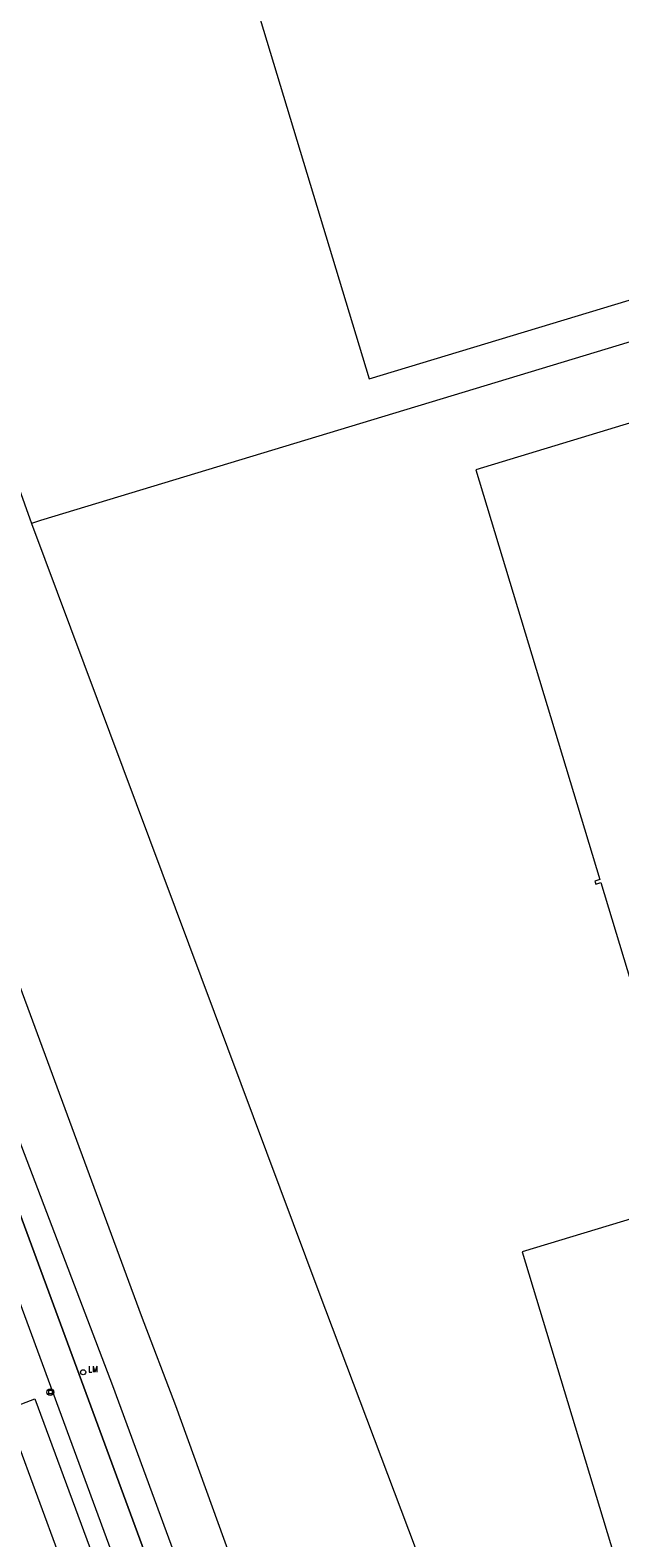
# Model space of a CAD drawing. Header units: metres. Extents: x 138165 to 154469, y 480134 to 494189.
# Tile 624 of 656: x 147306 to 147363, y 486901 to 487048. Entities that reach past the tile are written whole.
import ezdxf

# ---------------------------------------------------------------- set-up
doc = ezdxf.new("R2010")
doc.units = ezdxf.units.M
doc.header["$LTSCALE"] = 0.001
doc.header["$MEASUREMENT"] = 0
doc.layers.add('TOP-L-topo objecten punt', color=7, linetype='Continuous', lineweight=0)
doc.layers.add('TOP-L-topo objecten vlak', color=7, linetype='Continuous', lineweight=0)
doc.styles.add('Style-STANDARD', font='STANDARD.shx')

# ---------------------------------------------------------------- blocks, each defined once
blk = doc.blocks.new('16')
at = {"layer": 'TOP-L-topo objecten punt', "color": 7, "linetype": 'Continuous', "lineweight": 0}
blk.add_circle((0, 0), 0.025, dxfattribs=at)
at = {"layer": 'TOP-L-topo objecten punt', "color": 7, "linetype": 'Continuous', "lineweight": 0, "style": 'Style-STANDARD'}
blk.add_text('LM', height=0.06, dxfattribs=at).set_placement((0.0483, 0))
blk = doc.blocks.new('39')
at = {"layer": 'TOP-L-topo objecten punt', "color": 7, "linetype": 'Continuous', "lineweight": 0}
for p, q in [((0.0175, 0.0175), (-0.0175, 0.0175)), ((-0.0175, 0.0175), (-0.0175, -0.0175)), ((0.0175, 0.0175), (0.0175, -0.0175)), ((0.0175, -0.0175), (-0.0175, -0.0175))]:
    blk.add_line(p, q, dxfattribs=at)
blk.add_circle((0, 0), 0.0332, dxfattribs=at)

msp = doc.modelspace()

# ---------------------------------------------------------------- linework, layer by layer
at = {"layer": 'TOP-L-topo objecten vlak', "flags": 128}
for points in [[(147404.28, 487120.45), (147396.28, 487118.03), (147394.72, 487123.16), (147313.25, 487098.49), (147338.77, 487014.19), (147420.25, 487038.86), (147420.17, 487039.13), (147424.27, 487040.38), (147424.15, 487040.79), (147420.04, 487039.54), (147409.93, 487072.95), (147406.29, 487084.98), (147414.28, 487087.4), (147404.28, 487120.45)], [(147272.87, 487090.58), (147291.31, 487040.27), (147305.67, 487000.01)], [(147375.26, 486799.9), (147373.63, 486804.14), (147361.42, 486799.62), (147347.25, 486838.23), (147334.64, 486872.52), (147319.82, 486913.46), (147316.46, 486922.28), (147290.48, 486992.7), (147274.26, 487037.04), (147257.46, 487080.65), (147250.4, 487082.43)], [(147447.42, 487043.03), (147417.56, 487033.96), (147306.54, 487000.32), (147305.67, 487000.01)], [(147265.36, 487038.45), (147283.04, 486990.52), (147300.38, 486943.5), (147326.46, 486872.78), (147356.98, 486789.58), (147357.58, 486787.73)], [(147375.26, 486799.9), (147362.11, 486794.85), (147358.7, 486794.51), (147356.42, 486799.47), (147331.51, 486866.75), (147313.66, 486915.41), (147291.13, 486974.49), (147268.67, 487034.32), (147266.81, 487039.03)], [(147373.23, 487012.56), (147349.23, 487005.29), (147361.4, 486965.08), (147360.92, 486964.94), (147361.01, 486964.64), (147361.49, 486964.79), (147368.16, 486942.76)], [(147305.67, 487000.01), (147333.83, 486924.59), (147354.06, 486871.03), (147379.71, 486802.01)], [(147353.78, 486928.56), (147368.29, 486880.64), (147465.83, 486910.18), (147464.1, 486915.87), (147460.1, 486914.66), (147447.31, 486956.88), (147353.78, 486928.56)], [(147326.46, 486872.78), (147300.38, 486943.5)], [(147297.61, 486942.23), (147321.82, 486876.55), (147333.91, 486843.73), (147354.37, 486787.94), (147355.06, 486785.95), (147355.07, 486785.84), (147355.06, 486785.72), (147355.05, 486785.61), (147355.03, 486785.49), (147355.01, 486785.38), (147354.97, 486785.27), (147354.93, 486785.16), (147354.89, 486785.05), (147354.83, 486784.95), (147354.78, 486784.85), (147354.71, 486784.75), (147354.64, 486784.66), (147354.57, 486784.57), (147354.48, 486784.49), (147354.4, 486784.41), (147354.31, 486784.34), (147354.21, 486784.27), (147354.11, 486784.21), (147354.01, 486784.15)], [(147303.19, 486913.05), (147306.01, 486914.13), (147320.07, 486876.01)], [(147317.07, 486874.91), (147316.43, 486876.75), (147312.55, 486887.41), (147308.48, 486898.56), (147304.09, 486910.46)]]:
    msp.add_lwpolyline(points, dxfattribs=at)

# ---------------------------------------------------------------- block references
at = {"layer": 'TOP-L-topo objecten punt', "xscale": 10, "yscale": 10, "zscale": 10}
for name, p in [('16', (147310.73, 486916.75)), ('39', (147307.51, 486914.8))]:
    msp.add_blockref(name, p, dxfattribs=at)

doc.saveas('drawing.dxf')
